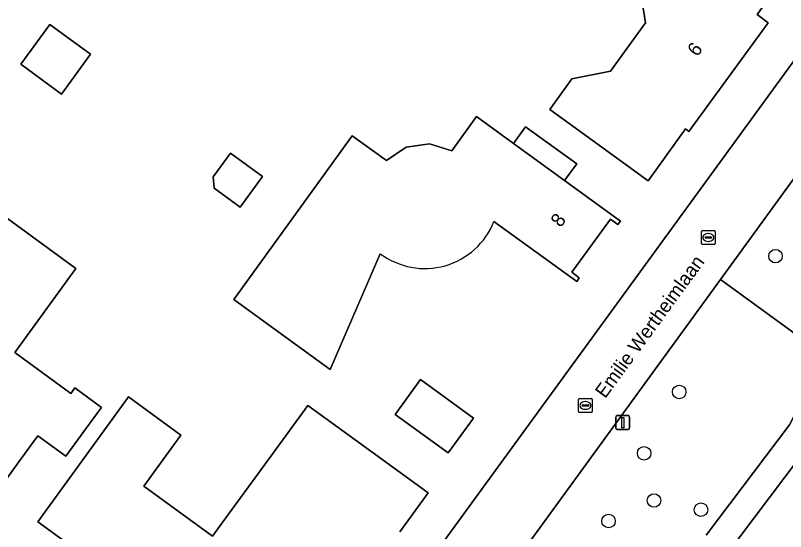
# Model space of a CAD drawing. Extents: x 157320 to 158835, y 386650 to 388491.
# Drawn here: x 158108.7 to 158164.4, y 387394 to 387431.3 of the extents above; entities that cross this region are included whole.
import ezdxf

# ---------------------------------------------------------------- set-up
doc = ezdxf.new("R2010")
doc.units = 0
for name, color, linetype in [('IMGEO_Boom', 7, 'Continuous'), ('IMGEO_Erf', 7, 'Continuous'), ('IMGEO_Groenvoorziening', 7, 'Continuous'), ('IMGEO_Kolk', 7, 'Continuous'), ('IMGEO_Lichtmast', 7, 'Continuous'), ('IMGEO_Openbare_ruimte_label', 7, 'Continuous'), ('IMGEO_Pand', 7, 'Continuous'), ('IMGEO_Pand_nummerreeks', 7, 'Continuous'), ('IMGEO_Rijbaan_lokaal_open', 7, 'Continuous'), ('IMGEO_Voetpad_halfverhard', 7, 'Continuous')]:
    doc.layers.add(name, color=color, linetype=linetype)

msp = doc.modelspace()

# ---------------------------------------------------------------- linework, layer by layer
at = {"layer": 'IMGEO_Boom'}
for centre in [(158163.626, 387413.892), (158156.674, 387404.092), (158154.139, 387399.666), (158154.851, 387396.255), (158158.247, 387395.591), (158151.57, 387394.773)]:
    msp.add_circle(centre, 0.489, dxfattribs=at)
at = {"layer": 'IMGEO_Erf'}
for points in [[(158149.13, 387446.95), (158152.46, 387444.52), (158153.794, 387446.355), (158162.097, 387437.825), (158161.411, 387436.924), (158163.236, 387435.584), (158163.748, 387434.431), (158163.574, 387433.117), (158162.296, 387431.329), (158163.108, 387430.728), (158157.379, 387422.892), (158157.135, 387423.067), (158154.437, 387419.331), (158150.384, 387422.259), (158147.319, 387424.472), (158148.912, 387426.678), (158151.699, 387427.244), (158154.23, 387430.72), (158153.75, 387433.79), (158148.033, 387437.952), (158147.393, 387437.073), (158143.829, 387439.668), (158146.188, 387442.908)], [(158111.229, 387430.608), (158114.156, 387428.459), (158112.048, 387425.589), (158109.121, 387427.739)], [(158123.008, 387419.611), (158124.255, 387421.332), (158126.584, 387419.644), (158124.974, 387417.424), (158123.093, 387418.787)], [(158137.983, 387404.984), (158141.806, 387402.207), (158139.982, 387399.696), (158136.159, 387402.473)]]:
    msp.add_lwpolyline(points, close=True, dxfattribs=at)
for points in [[(158129.617, 387379.505), (158165.56, 387428.797), (158168.092, 387432.277)], [(158133.059, 387422.579), (158135.531, 387420.787), (158136.948, 387421.756), (158138.644, 387422.005), (158140.24, 387421.489), (158142.032, 387423.96), (158144.696, 387422.029), (158145.568, 387423.231), (158149.268, 387420.549), (158148.396, 387419.347), (158152.444, 387416.413), (158152.249, 387416.168), (158151.701, 387416.554), (158148.922, 387412.735), (158149.445, 387412.329), (158149.269, 387412.054), (158143.296, 387416.393)], [(158135.082, 387414.068), (158131.464, 387405.699), (158127.422, 387408.642), (158124.5, 387410.77), (158133.059, 387422.579)], [(158104.28, 387419.41), (158113.09, 387412.99), (158108.682, 387406.927), (158112.626, 387404.054), (158112.727, 387403.986), (158113.017, 387404.385), (158114.95, 387402.977), (158114.657, 387402.575), (158114.324, 387402.118), (158112.384, 387399.456), (158110.354, 387400.935), (158108.986, 387399.058), (158106.041, 387395.016)], [(158114.14, 387391.97), (158110.349, 387394.726), (158116.891, 387403.731), (158120.681, 387400.975), (158118.006, 387397.293), (158122.973, 387393.685), (158123.665, 387394.638), (158127.213, 387399.489), (158129.853, 387403.124), (158134.497, 387399.751), (158138.542, 387396.813), (158136.492, 387393.986)]]:
    msp.add_lwpolyline(points, dxfattribs=at)
msp.add_arc((158138.3, 387418.372), 5.374, 233.2139, 338.3948, dxfattribs=at)
at = {"layer": 'IMGEO_Groenvoorziening'}
for points in [[(158171.097, 387427.853), (158168.886, 387424.874), (158159.666, 387412.214), (158166.475, 387407.255), (158166.641, 387407.872), (158165.706, 387408.118), (158166.469, 387411.035), (158167.416, 387410.765), (158168.772, 387415.789)], [(158158.618, 387393.745), (158164.649, 387401.716), (158165.36, 387403.115), (158166.475, 387407.255), (158159.666, 387412.214), (158145.064, 387392.165), (158148.399, 387389.727)], [(158193.879, 387386.271), (158183.753, 387398.901), (158166.807, 387401.446), (158166.587, 387400.97), (158159.811, 387391.972)]]:
    msp.add_lwpolyline(points, dxfattribs=at)
at = {"layer": 'IMGEO_Kolk'}
for p, q in [((158158.353, 387415.735), (158159.205, 387415.735)), ((158158.278, 387414.809), (158158.278, 387415.661)), ((158158.537, 387415.229), (158158.537, 387415.241)), ((158158.975, 387415.192), (158158.577, 387415.192)), ((158158.58, 387415.278), (158158.978, 387415.278)), ((158158.766, 387415.515), (158158.791, 387415.515)), ((158159.021, 387415.241), (158159.021, 387415.229)), ((158159.279, 387415.661), (158159.279, 387414.809)), ((158159.205, 387414.735), (158158.353, 387414.735)), ((158158.789, 387414.955), (158158.764, 387414.955)), ((158149.397, 387402.69), (158149.397, 387403.542)), ((158149.472, 387403.616), (158150.324, 387403.616)), ((158150.398, 387403.542), (158150.398, 387402.69)), ((158149.656, 387403.11), (158149.656, 387403.122)), ((158150.094, 387403.073), (158149.696, 387403.073)), ((158149.699, 387403.159), (158150.097, 387403.159)), ((158149.885, 387403.396), (158149.91, 387403.396)), ((158150.14, 387403.122), (158150.14, 387403.11)), ((158150.324, 387402.616), (158149.472, 387402.616)), ((158149.908, 387402.836), (158149.883, 387402.836))]:
    msp.add_line(p, q, dxfattribs=at)
for points in [[(158158.353, 387415.735), (158159.205, 387415.735)], [(158158.278, 387414.809), (158158.278, 387415.661)], [(158159.279, 387415.661), (158159.279, 387414.809)], [(158159.205, 387414.735), (158158.353, 387414.735)], [(158149.397, 387402.69), (158149.397, 387403.542)], [(158149.472, 387403.616), (158150.324, 387403.616)], [(158150.398, 387403.542), (158150.398, 387402.69)], [(158150.324, 387402.616), (158149.472, 387402.616)]]:
    msp.add_lwpolyline(points, dxfattribs=at)
for centre, radius, start, end in [((158158.355, 387415.659), 0.0765, 91.552, 178.448), ((158158.355, 387415.659), 0.0765, 91.552, 178.448), ((158159.203, 387415.659), 0.0765, 1.552, 88.448), ((158159.203, 387415.659), 0.0765, 1.552, 88.448), ((158158.577, 387415.238), 0.0403, 85.8775, 175.7526), ((158158.574, 387415.228), 0.0366, 178.938, 274.7102), ((158158.978, 387415.235), 0.043, 264.8664, 352.4533), ((158158.982, 387415.24), 0.0386, 1.7309, 96.639), ((158158.355, 387414.811), 0.0765, 181.552, 268.448), ((158158.355, 387414.811), 0.0765, 181.552, 268.448), ((158159.203, 387414.811), 0.0765, 271.552, 358.448), ((158159.203, 387414.811), 0.0765, 271.552, 358.448), ((158149.474, 387403.54), 0.0765, 91.552, 178.448), ((158149.474, 387403.54), 0.0765, 91.552, 178.448), ((158150.322, 387403.54), 0.0765, 1.552, 88.448), ((158150.322, 387403.54), 0.0765, 1.552, 88.448), ((158149.696, 387403.119), 0.0403, 85.8775, 175.7526), ((158149.693, 387403.109), 0.0366, 178.938, 274.7102), ((158150.097, 387403.116), 0.043, 264.8664, 352.4533), ((158150.101, 387403.121), 0.0386, 1.7309, 96.639), ((158149.474, 387402.692), 0.0765, 181.552, 268.448), ((158149.474, 387402.692), 0.0765, 181.552, 268.448), ((158150.322, 387402.692), 0.0765, 271.552, 358.448), ((158150.322, 387402.692), 0.0765, 271.552, 358.448)]:
    msp.add_arc(centre, radius, start, end, dxfattribs=at)
for centre, major_axis, ratio, start_param, end_param in [((158158.765, 387415.235), (-0.387, 0.002), 0.722429, 4.712389, 7.853982), ((158158.79, 387415.235), (-0.39, 0.002), 0.717154, 1.570796, 4.712389), ((158149.884, 387403.116), (-0.387, 0.002), 0.722429, 4.712389, 7.853982), ((158149.909, 387403.116), (-0.39, 0.002), 0.717154, 1.570796, 4.712389)]:
    msp.add_ellipse(centre, major_axis=major_axis, ratio=ratio, start_param=start_param, end_param=end_param, dxfattribs=at)
at = {"layer": 'IMGEO_Lichtmast'}
for p, q in [((158152.202, 387402.38), (158152.992, 387402.38)), ((158152.992, 387402.38), (158152.202, 387402.38)), ((158152.102, 387401.48), (158152.102, 387402.28)), ((158152.102, 387402.28), (158152.102, 387401.48)), ((158153.092, 387402.28), (158153.092, 387401.48)), ((158153.092, 387401.48), (158153.092, 387402.28)), ((158152.992, 387401.38), (158152.202, 387401.38)), ((158152.202, 387401.38), (158152.992, 387401.38))]:
    msp.add_line(p, q, dxfattribs=at)
msp.add_lwpolyline([(158152.522, 387402.255), (158152.672, 387402.255), (158152.672, 387401.505), (158152.522, 387401.505), (158152.522, 387402.255)], dxfattribs=at)
for centre, start, end in [((158152.202, 387402.28), 90, 180), ((158152.202, 387402.28), 90, 180), ((158152.992, 387402.28), 0, 90), ((158152.992, 387402.28), 360, 90), ((158152.202, 387401.48), 180, 270), ((158152.202, 387401.48), 180, 270), ((158152.992, 387401.48), 270, 0), ((158152.992, 387401.48), 270, 0)]:
    msp.add_arc(centre, 0.1, start, end, dxfattribs=at)
at = {"layer": 'IMGEO_Pand'}
for points in [[(158162.296, 387431.329), (158163.574, 387433.117), (158163.748, 387434.431), (158163.236, 387435.584), (158161.411, 387436.924), (158162.097, 387437.825), (158153.794, 387446.355), (158152.46, 387444.52), (158149.13, 387446.95), (158146.188, 387442.908), (158143.829, 387439.668), (158147.393, 387437.073), (158148.033, 387437.952), (158153.75, 387433.79), (158154.23, 387430.72), (158151.699, 387427.244), (158148.912, 387426.678), (158147.319, 387424.472), (158150.384, 387422.259), (158154.437, 387419.331), (158157.135, 387423.067), (158157.379, 387422.892), (158163.108, 387430.728)], [(158114.156, 387428.459), (158111.229, 387430.608), (158109.121, 387427.739), (158112.048, 387425.589)], [(158144.696, 387422.029), (158148.396, 387419.347), (158149.268, 387420.549), (158145.568, 387423.231)], [(158123.093, 387418.787), (158124.974, 387417.424), (158126.584, 387419.644), (158124.255, 387421.332), (158123.008, 387419.611)], [(158136.159, 387402.473), (158139.982, 387399.696), (158141.806, 387402.207), (158137.983, 387404.984)]]:
    msp.add_lwpolyline(points, close=True, dxfattribs=at)
for points in [[(158143.296, 387416.393), (158149.269, 387412.054), (158149.445, 387412.329), (158148.922, 387412.735), (158151.701, 387416.554), (158152.249, 387416.168), (158152.444, 387416.413), (158148.396, 387419.347), (158144.696, 387422.029), (158142.032, 387423.96), (158140.24, 387421.489), (158138.644, 387422.005), (158136.948, 387421.756), (158135.531, 387420.787), (158133.059, 387422.579), (158124.5, 387410.77), (158127.422, 387408.642), (158131.464, 387405.699), (158135.082, 387414.068)], [(158106.041, 387395.016), (158108.986, 387399.058), (158110.354, 387400.935), (158112.384, 387399.456), (158114.324, 387402.118), (158114.657, 387402.575), (158114.95, 387402.977), (158113.017, 387404.385), (158112.727, 387403.986), (158112.626, 387404.054), (158108.682, 387406.927), (158113.09, 387412.99), (158104.28, 387419.41)], [(158136.492, 387393.986), (158138.542, 387396.813), (158134.497, 387399.751), (158129.853, 387403.124), (158127.213, 387399.489), (158123.665, 387394.638), (158122.973, 387393.685), (158118.006, 387397.293), (158120.681, 387400.975), (158116.891, 387403.731), (158110.349, 387394.726), (158114.14, 387391.97)]]:
    msp.add_lwpolyline(points, dxfattribs=at)
msp.add_arc((158138.3, 387418.372), 5.374, 233.2139, 338.3948, dxfattribs=at)
at = {"layer": 'IMGEO_Rijbaan_lokaal_open'}
for points in [[(158168.092, 387432.277), (158165.56, 387428.797), (158129.617, 387379.505)], [(158159.666, 387412.214), (158168.886, 387424.874), (158171.097, 387427.853)], [(158122.651, 387377.655), (158122.205, 387377.537), (158134.698, 387371.09), (158134.652, 387371.449), (158134.307, 387374.194), (158134.067, 387376.1), (158133.964, 387376.923), (158145.064, 387392.165), (158159.666, 387412.214)]]:
    msp.add_lwpolyline(points, dxfattribs=at)
at = {"layer": 'IMGEO_Voetpad_halfverhard'}
for points in [[(158168.772, 387415.789), (158167.416, 387410.765), (158166.641, 387407.872), (158166.475, 387407.255), (158165.36, 387403.115), (158164.649, 387401.716), (158158.618, 387393.745)], [(158159.811, 387391.972), (158166.587, 387400.97), (158166.807, 387401.446), (158167.242, 387402.386), (158169.946, 387412.409)]]:
    msp.add_lwpolyline(points, dxfattribs=at)

# ---------------------------------------------------------------- texts
at = {"layer": 'IMGEO_Openbare_ruimte_label'}
msp.add_text('Emilie Wertheimlaan', height=1, rotation=53.9094, dxfattribs=at).set_placement((158151.329, 387403.57))
at = {"layer": 'IMGEO_Pand_nummerreeks'}
for s, rotation, p in [('6', 52.0578, (158157.964, 387428.23)), ('8', 53.9554, (158148.115, 387415.908))]:
    msp.add_text(s, height=1, rotation=rotation, dxfattribs=at).set_placement(p)

doc.saveas('drawing.dxf')
